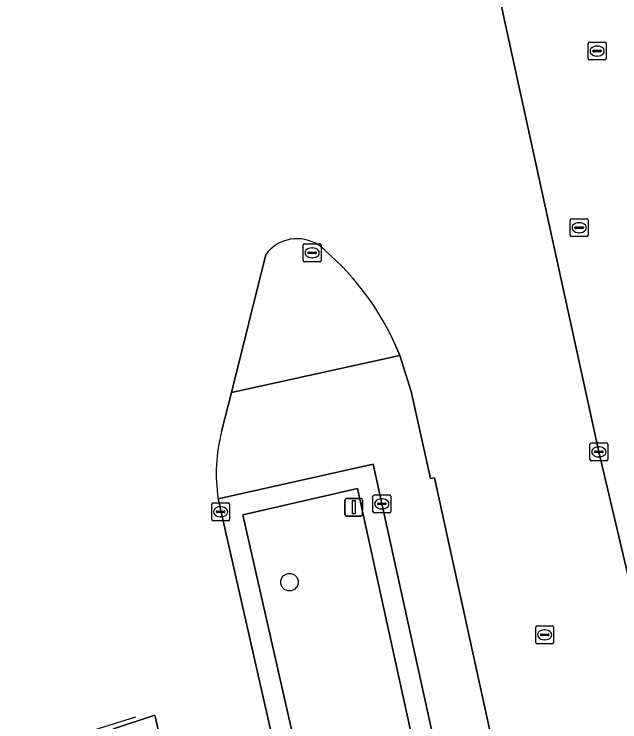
# Model space of a CAD drawing. Extents: x 160806 to 161707, y 383696 to 384148.
# Drawn here: x 161363.73 to 161397.72, y 383877.62 to 383917.32 of the extents above; entities that cross this region are included whole.
import ezdxf

# ---------------------------------------------------------------- set-up
doc = ezdxf.new("R2010")
doc.units = 0
for name, color, linetype in [('IMGEO_Boom', 7, 'Continuous'), ('IMGEO_Brandkraan', 7, 'Continuous'), ('IMGEO_Groenvoorziening', 7, 'Continuous'), ('IMGEO_Kolk', 7, 'Continuous'), ('IMGEO_Lijnafwatering', 7, 'Continuous'), ('IMGEO_OVBaan_gesloten', 7, 'Continuous'), ('IMGEO_Rijbaan_lokaal_gesloten', 7, 'Continuous'), ('IMGEO_Rijbaan_lokaal_open', 7, 'Continuous'), ('IMGEO_Rioolput', 7, 'Continuous'), ('IMGEO_Verkeersbordpaal', 7, 'Continuous'), ('IMGEO_Verkeerseiland_open', 7, 'Continuous')]:
    doc.layers.add(name, color=color, linetype=linetype)

msp = doc.modelspace()

# ---------------------------------------------------------------- linework, layer by layer
at = {"layer": 'IMGEO_Boom'}
msp.add_circle((161379.182, 383885.455), 0.489, dxfattribs=at)
at = {"layer": 'IMGEO_Brandkraan'}
for p, q in [((161394.94, 383904.912), (161394.94, 383905.764)), ((161395.015, 383905.838), (161395.867, 383905.838)), ((161395.941, 383905.764), (161395.941, 383904.912)), ((161395.199, 383905.332), (161395.199, 383905.344)), ((161395.637, 383905.295), (161395.239, 383905.295)), ((161395.242, 383905.381), (161395.64, 383905.381)), ((161395.428, 383905.618), (161395.453, 383905.618)), ((161395.683, 383905.344), (161395.683, 383905.332)), ((161395.451, 383905.058), (161395.426, 383905.058)), ((161395.867, 383904.838), (161395.015, 383904.838))]:
    msp.add_line(p, q, dxfattribs=at)
for points in [[(161394.94, 383904.912), (161394.94, 383905.764)], [(161395.015, 383905.838), (161395.867, 383905.838)], [(161395.941, 383905.764), (161395.941, 383904.912)], [(161395.867, 383904.838), (161395.015, 383904.838)]]:
    msp.add_lwpolyline(points, dxfattribs=at)
for centre, radius, start, end in [((161395.017, 383905.762), 0.0765, 91.552, 178.448), ((161395.017, 383905.762), 0.0765, 91.552, 178.448), ((161395.865, 383905.762), 0.0765, 1.552, 88.448), ((161395.865, 383905.762), 0.0765, 1.552, 88.448), ((161395.239, 383905.341), 0.0403, 85.8775, 175.7526), ((161395.236, 383905.331), 0.0366, 178.938, 274.7102), ((161395.64, 383905.338), 0.043, 264.8664, 352.4533), ((161395.644, 383905.343), 0.0386, 1.7309, 96.639), ((161395.017, 383904.914), 0.0765, 181.552, 268.448), ((161395.017, 383904.914), 0.0765, 181.552, 268.448), ((161395.865, 383904.914), 0.0765, 271.552, 358.448), ((161395.865, 383904.914), 0.0765, 271.552, 358.448)]:
    msp.add_arc(centre, radius, start, end, dxfattribs=at)
for centre, major_axis, ratio, start_param, end_param in [((161395.427, 383905.338), (-0.387, 0.002), 0.722429, 4.712389, 7.853982), ((161395.452, 383905.338), (-0.39, 0.002), 0.717154, 1.570796, 4.712389)]:
    msp.add_ellipse(centre, major_axis=major_axis, ratio=ratio, start_param=start_param, end_param=end_param, dxfattribs=at)
at = {"layer": 'IMGEO_Groenvoorziening'}
msp.add_lwpolyline([(161391.257, 383853.123), (161387.344, 383870.916), (161385.474, 383870.476), (161385.105, 383872.114), (161386.987, 383872.538), (161382.992, 383890.702), (161376.564, 383889.227), (161384.236, 383855.416)], dxfattribs=at)
at = {"layer": 'IMGEO_Kolk'}
for p, q in [((161396.045, 383892.337), (161396.045, 383893.189)), ((161396.12, 383893.263), (161396.972, 383893.263)), ((161396.533, 383893.043), (161396.558, 383893.043)), ((161397.046, 383893.189), (161397.046, 383892.337)), ((161396.304, 383892.757), (161396.304, 383892.769)), ((161396.742, 383892.72), (161396.344, 383892.72)), ((161396.347, 383892.806), (161396.745, 383892.806)), ((161396.788, 383892.769), (161396.788, 383892.757)), ((161396.972, 383892.263), (161396.12, 383892.263)), ((161396.556, 383892.483), (161396.531, 383892.483)), ((161383.865, 383889.42), (161383.865, 383890.272)), ((161383.94, 383890.346), (161384.792, 383890.346)), ((161384.866, 383890.272), (161384.866, 383889.42)), ((161374.818, 383888.974), (161374.818, 383889.826)), ((161374.893, 383889.9), (161375.745, 383889.9)), ((161375.819, 383889.826), (161375.819, 383888.974)), ((161384.124, 383889.84), (161384.124, 383889.852)), ((161384.562, 383889.803), (161384.164, 383889.803)), ((161384.167, 383889.889), (161384.565, 383889.889)), ((161384.353, 383890.126), (161384.378, 383890.126)), ((161384.608, 383889.852), (161384.608, 383889.84)), ((161375.077, 383889.394), (161375.077, 383889.406)), ((161375.12, 383889.443), (161375.518, 383889.443)), ((161375.306, 383889.68), (161375.331, 383889.68)), ((161375.561, 383889.406), (161375.561, 383889.394)), ((161384.376, 383889.566), (161384.351, 383889.566)), ((161375.515, 383889.357), (161375.117, 383889.357)), ((161375.329, 383889.12), (161375.304, 383889.12)), ((161384.792, 383889.346), (161383.94, 383889.346)), ((161375.745, 383888.9), (161374.893, 383888.9))]:
    msp.add_line(p, q, dxfattribs=at)
for points in [[(161396.045, 383892.337), (161396.045, 383893.189)], [(161396.12, 383893.263), (161396.972, 383893.263)], [(161397.046, 383893.189), (161397.046, 383892.337)], [(161396.972, 383892.263), (161396.12, 383892.263)], [(161383.865, 383889.42), (161383.865, 383890.272)], [(161383.94, 383890.346), (161384.792, 383890.346)], [(161384.866, 383890.272), (161384.866, 383889.42)], [(161374.818, 383888.974), (161374.818, 383889.826)], [(161374.893, 383889.9), (161375.745, 383889.9)], [(161375.819, 383889.826), (161375.819, 383888.974)], [(161384.792, 383889.346), (161383.94, 383889.346)], [(161375.745, 383888.9), (161374.893, 383888.9)]]:
    msp.add_lwpolyline(points, dxfattribs=at)
for centre, radius, start, end in [((161396.122, 383893.187), 0.0765, 91.552, 178.448), ((161396.122, 383893.187), 0.0765, 91.552, 178.448), ((161396.97, 383893.187), 0.0765, 1.552, 88.448), ((161396.97, 383893.187), 0.0765, 1.552, 88.448), ((161396.344, 383892.766), 0.0403, 85.8775, 175.7526), ((161396.341, 383892.756), 0.0366, 178.938, 274.7102), ((161396.745, 383892.763), 0.043, 264.8664, 352.4533), ((161396.749, 383892.768), 0.0386, 1.7309, 96.639), ((161396.122, 383892.339), 0.0765, 181.552, 268.448), ((161396.122, 383892.339), 0.0765, 181.552, 268.448), ((161396.97, 383892.339), 0.0765, 271.552, 358.448), ((161396.97, 383892.339), 0.0765, 271.552, 358.448), ((161383.942, 383890.27), 0.0765, 91.552, 178.448), ((161383.942, 383890.27), 0.0765, 91.552, 178.448), ((161384.79, 383890.27), 0.0765, 1.552, 88.448), ((161384.79, 383890.27), 0.0765, 1.552, 88.448), ((161374.895, 383889.824), 0.0765, 91.552, 178.448), ((161374.895, 383889.824), 0.0765, 91.552, 178.448), ((161375.743, 383889.824), 0.0765, 1.552, 88.448), ((161375.743, 383889.824), 0.0765, 1.552, 88.448), ((161384.164, 383889.849), 0.0403, 85.8775, 175.7526), ((161384.161, 383889.839), 0.0366, 178.938, 274.7102), ((161384.565, 383889.846), 0.043, 264.8664, 352.4533), ((161384.569, 383889.851), 0.0386, 1.7309, 96.639), ((161375.117, 383889.403), 0.0403, 85.8775, 175.7526), ((161375.522, 383889.405), 0.0386, 1.7309, 96.639), ((161383.942, 383889.422), 0.0765, 181.552, 268.448), ((161383.942, 383889.422), 0.0765, 181.552, 268.448), ((161384.79, 383889.422), 0.0765, 271.552, 358.448), ((161384.79, 383889.422), 0.0765, 271.552, 358.448), ((161375.114, 383889.393), 0.0366, 178.938, 274.7102), ((161375.518, 383889.4), 0.043, 264.8664, 352.4533), ((161374.895, 383888.976), 0.0765, 181.552, 268.448), ((161374.895, 383888.976), 0.0765, 181.552, 268.448), ((161375.743, 383888.976), 0.0765, 271.552, 358.448), ((161375.743, 383888.976), 0.0765, 271.552, 358.448)]:
    msp.add_arc(centre, radius, start, end, dxfattribs=at)
for centre, major_axis, ratio, start_param, end_param in [((161396.532, 383892.763), (-0.387, 0.002), 0.722429, 4.712389, 7.853982), ((161396.557, 383892.763), (-0.39, 0.002), 0.717154, 1.570796, 4.712389), ((161384.352, 383889.846), (-0.387, 0.002), 0.722429, 4.712389, 7.853982), ((161384.377, 383889.846), (-0.39, 0.002), 0.717154, 1.570796, 4.712389), ((161375.305, 383889.4), (-0.387, 0.002), 0.722429, 4.712389, 7.853982), ((161375.33, 383889.4), (-0.39, 0.002), 0.717154, 1.570796, 4.712389)]:
    msp.add_ellipse(centre, major_axis=major_axis, ratio=ratio, start_param=start_param, end_param=end_param, dxfattribs=at)
at = {"layer": 'IMGEO_Lijnafwatering'}
msp.add_lwpolyline([(161370.536, 383877.886), (161357.412, 383873.78)], dxfattribs=at)
at = {"layer": 'IMGEO_OVBaan_gesloten'}
for points in [[(161396.546, 383892.763), (161391.176, 383917.319), (161390.711, 383919.595)], [(161375.374, 383893.9), (161375.924, 383896.101), (161377.855, 383903.841)], [(161385.069, 383898.87), (161385.369, 383898.167), (161386.02, 383896.143), (161387.099, 383891.271), (161387.321, 383891.306), (161394.4, 383859.027)], [(161403.061, 383863.005), (161400.689, 383875.179), (161396.546, 383892.763)], [(161383.054, 383855.409), (161381.497, 383862.271), (161375.176, 383890.13)]]:
    msp.add_lwpolyline(points, dxfattribs=at)
msp.add_lwpolyline([(161369.295, 383877.222), (161371.628, 383877.988), (161375.524, 383860.955), (161377.393, 383852.781), (161375.009, 383852.231), (161373.135, 383860.428)], close=True, dxfattribs=at)
for centre, radius, start, end in [((161379.606, 383902.542), 2.181, 56.0609, 143.4328), ((161371.271, 383892.568), 15.17, 24.5485, 50.9666), ((161384.336, 383891.539), 9.268, 165.2421, 188.7451)]:
    msp.add_arc(centre, radius, start, end, dxfattribs=at)
at = {"layer": 'IMGEO_Rijbaan_lokaal_gesloten'}
for points in [[(161394.4, 383859.027), (161387.321, 383891.306), (161387.099, 383891.271), (161386.02, 383896.143), (161385.369, 383898.167), (161375.924, 383896.101), (161375.374, 383893.9)], [(161375.176, 383890.13), (161383.872, 383892.076), (161392.533, 383852.682)]]:
    msp.add_lwpolyline(points, dxfattribs=at)
msp.add_arc((161384.336, 383891.539), 9.268, 165.2421, 188.7451, dxfattribs=at)
at = {"layer": 'IMGEO_Rijbaan_lokaal_open'}
msp.add_lwpolyline([(161390.711, 383919.595), (161391.176, 383917.319), (161396.546, 383892.763), (161400.689, 383875.179)], dxfattribs=at)
at = {"layer": 'IMGEO_Rioolput'}
for p, q in [((161395.951, 383914.822), (161395.951, 383915.674)), ((161396.026, 383915.748), (161396.878, 383915.748)), ((161396.952, 383915.674), (161396.952, 383914.822)), ((161396.21, 383915.242), (161396.21, 383915.254)), ((161396.253, 383915.291), (161396.651, 383915.291)), ((161396.439, 383915.528), (161396.464, 383915.528)), ((161396.694, 383915.254), (161396.694, 383915.242)), ((161396.648, 383915.205), (161396.25, 383915.205)), ((161396.462, 383914.968), (161396.437, 383914.968)), ((161396.878, 383914.748), (161396.026, 383914.748)), ((161379.953, 383903.503), (161379.953, 383904.355)), ((161380.028, 383904.429), (161380.88, 383904.429)), ((161380.441, 383904.209), (161380.466, 383904.209)), ((161380.954, 383904.355), (161380.954, 383903.503)), ((161380.212, 383903.923), (161380.212, 383903.935)), ((161380.65, 383903.886), (161380.252, 383903.886)), ((161380.255, 383903.972), (161380.653, 383903.972)), ((161380.696, 383903.935), (161380.696, 383903.923)), ((161380.88, 383903.429), (161380.028, 383903.429)), ((161380.464, 383903.649), (161380.439, 383903.649)), ((161393.005, 383882.073), (161393.005, 383882.925)), ((161393.08, 383882.999), (161393.932, 383882.999)), ((161393.493, 383882.779), (161393.518, 383882.779)), ((161394.006, 383882.925), (161394.006, 383882.073)), ((161393.264, 383882.493), (161393.264, 383882.505)), ((161393.702, 383882.456), (161393.304, 383882.456)), ((161393.307, 383882.542), (161393.705, 383882.542)), ((161393.748, 383882.505), (161393.748, 383882.493)), ((161393.932, 383881.999), (161393.08, 383881.999)), ((161393.516, 383882.219), (161393.491, 383882.219))]:
    msp.add_line(p, q, dxfattribs=at)
for points in [[(161395.951, 383914.822), (161395.951, 383915.674)], [(161396.026, 383915.748), (161396.878, 383915.748)], [(161396.952, 383915.674), (161396.952, 383914.822)], [(161396.878, 383914.748), (161396.026, 383914.748)], [(161379.953, 383903.503), (161379.953, 383904.355)], [(161380.028, 383904.429), (161380.88, 383904.429)], [(161380.954, 383904.355), (161380.954, 383903.503)], [(161380.88, 383903.429), (161380.028, 383903.429)], [(161393.005, 383882.073), (161393.005, 383882.925)], [(161393.08, 383882.999), (161393.932, 383882.999)], [(161394.006, 383882.925), (161394.006, 383882.073)], [(161393.932, 383881.999), (161393.08, 383881.999)]]:
    msp.add_lwpolyline(points, dxfattribs=at)
for centre, radius, start, end in [((161396.028, 383915.672), 0.0765, 91.552, 178.448), ((161396.028, 383915.672), 0.0765, 91.552, 178.448), ((161396.876, 383915.672), 0.0765, 1.552, 88.448), ((161396.876, 383915.672), 0.0765, 1.552, 88.448), ((161396.25, 383915.251), 0.0403, 85.8775, 175.7526), ((161396.247, 383915.241), 0.0366, 178.938, 274.7102), ((161396.651, 383915.248), 0.043, 264.8664, 352.4533), ((161396.655, 383915.253), 0.0386, 1.7309, 96.639), ((161396.028, 383914.824), 0.0765, 181.552, 268.448), ((161396.028, 383914.824), 0.0765, 181.552, 268.448), ((161396.876, 383914.824), 0.0765, 271.552, 358.448), ((161396.876, 383914.824), 0.0765, 271.552, 358.448), ((161380.03, 383904.353), 0.0765, 91.552, 178.448), ((161380.03, 383904.353), 0.0765, 91.552, 178.448), ((161380.878, 383904.353), 0.0765, 1.552, 88.448), ((161380.878, 383904.353), 0.0765, 1.552, 88.448), ((161380.252, 383903.932), 0.0403, 85.8775, 175.7526), ((161380.249, 383903.922), 0.0366, 178.938, 274.7102), ((161380.653, 383903.929), 0.043, 264.8664, 352.4533), ((161380.657, 383903.934), 0.0386, 1.7309, 96.639), ((161380.03, 383903.505), 0.0765, 181.552, 268.448), ((161380.03, 383903.505), 0.0765, 181.552, 268.448), ((161380.878, 383903.505), 0.0765, 271.552, 358.448), ((161380.878, 383903.505), 0.0765, 271.552, 358.448), ((161393.082, 383882.923), 0.0765, 91.552, 178.448), ((161393.082, 383882.923), 0.0765, 91.552, 178.448), ((161393.93, 383882.923), 0.0765, 1.552, 88.448), ((161393.93, 383882.923), 0.0765, 1.552, 88.448), ((161393.304, 383882.502), 0.0403, 85.8775, 175.7526), ((161393.301, 383882.492), 0.0366, 178.938, 274.7102), ((161393.705, 383882.499), 0.043, 264.8664, 352.4533), ((161393.709, 383882.504), 0.0386, 1.7309, 96.639), ((161393.082, 383882.075), 0.0765, 181.552, 268.448), ((161393.082, 383882.075), 0.0765, 181.552, 268.448), ((161393.93, 383882.075), 0.0765, 271.552, 358.448), ((161393.93, 383882.075), 0.0765, 271.552, 358.448)]:
    msp.add_arc(centre, radius, start, end, dxfattribs=at)
for centre, major_axis, ratio, start_param, end_param in [((161396.438, 383915.248), (-0.387, 0.002), 0.722429, 4.712389, 7.853982), ((161396.463, 383915.248), (-0.39, 0.002), 0.717154, 1.570796, 4.712389), ((161380.44, 383903.929), (-0.387, 0.002), 0.722429, 4.712389, 7.853982), ((161380.465, 383903.929), (-0.39, 0.002), 0.717154, 1.570796, 4.712389), ((161393.492, 383882.499), (-0.387, 0.002), 0.722429, 4.712389, 7.853982), ((161393.517, 383882.499), (-0.39, 0.002), 0.717154, 1.570796, 4.712389)]:
    msp.add_ellipse(centre, major_axis=major_axis, ratio=ratio, start_param=start_param, end_param=end_param, dxfattribs=at)
at = {"layer": 'IMGEO_Verkeersbordpaal'}
for p, q in [((161382.291, 383889.255), (161382.291, 383890.055)), ((161382.291, 383890.055), (161382.291, 383889.255)), ((161382.391, 383890.155), (161383.181, 383890.155)), ((161383.181, 383890.155), (161382.391, 383890.155)), ((161383.281, 383890.055), (161383.281, 383889.255)), ((161383.281, 383889.255), (161383.281, 383890.055)), ((161383.181, 383889.155), (161382.391, 383889.155)), ((161382.391, 383889.155), (161383.181, 383889.155))]:
    msp.add_line(p, q, dxfattribs=at)
msp.add_lwpolyline([(161382.711, 383890.03), (161382.861, 383890.03), (161382.861, 383889.28), (161382.711, 383889.28), (161382.711, 383890.03)], dxfattribs=at)
for centre, start, end in [((161382.391, 383890.055), 90, 180), ((161382.391, 383890.055), 90, 180), ((161383.181, 383890.055), 0, 90), ((161383.181, 383890.055), 360, 90), ((161382.391, 383889.255), 180, 270), ((161382.391, 383889.255), 180, 270), ((161383.181, 383889.255), 270, 0), ((161383.181, 383889.255), 270, 0)]:
    msp.add_arc(centre, 0.1, start, end, dxfattribs=at)
at = {"layer": 'IMGEO_Verkeerseiland_open'}
for points in [[(161377.855, 383903.841), (161375.924, 383896.101), (161385.369, 383898.167), (161385.069, 383898.87)], [(161392.533, 383852.682), (161383.872, 383892.076), (161375.176, 383890.13), (161381.497, 383862.271), (161383.054, 383855.409)], [(161384.236, 383855.416), (161376.564, 383889.227), (161382.992, 383890.702), (161386.987, 383872.538), (161387.344, 383870.916), (161391.257, 383853.123)]]:
    msp.add_lwpolyline(points, dxfattribs=at)
msp.add_lwpolyline([(161377.393, 383852.781), (161375.524, 383860.955), (161371.628, 383877.988), (161369.295, 383877.222), (161373.135, 383860.428), (161375.009, 383852.231)], close=True, dxfattribs=at)
for centre, radius, start, end in [((161379.606, 383902.542), 2.181, 56.0609, 143.4328), ((161371.271, 383892.568), 15.17, 24.5485, 50.9666)]:
    msp.add_arc(centre, radius, start, end, dxfattribs=at)

doc.saveas('drawing.dxf')
